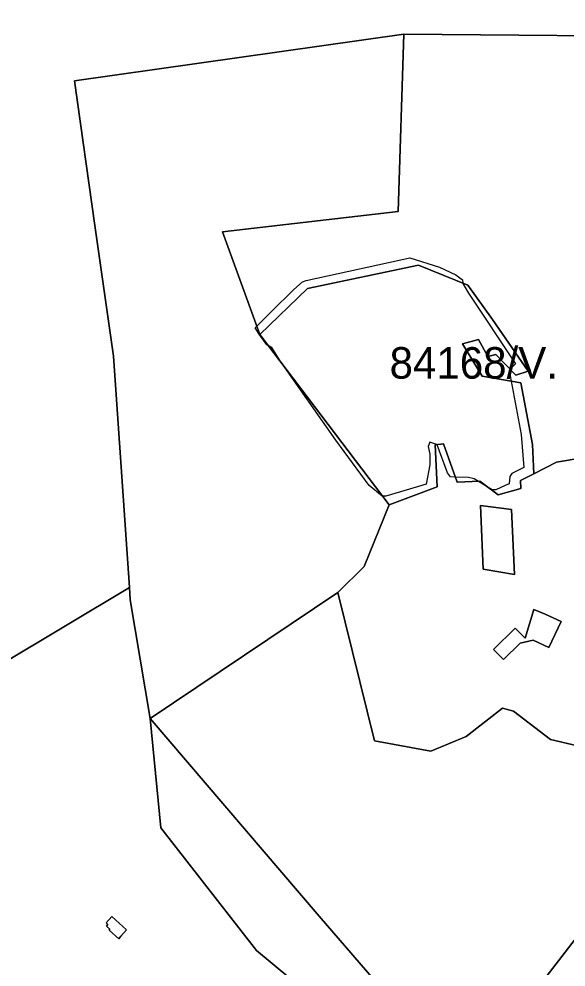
# Model space of a CAD drawing. Extents: x -477304 to -465429, y -1159113 to -1149210.
# Drawn here: x -474435.2 to -474174.4, y -1150387.6 to -1149936.1 of the extents above; entities that cross this region are included whole.
import ezdxf

# ---------------------------------------------------------------- set-up
doc = ezdxf.new("R2010")
doc.units = 0
for name, color, linetype in [('BPEJ_s', 7, 'Continuous'), ('ostatni_s', 7, 'Continuous'), ('PUPFL_s', 7, 'Continuous')]:
    doc.layers.add(name, color=color, linetype=linetype)

msp = doc.modelspace()

# ---------------------------------------------------------------- linework, layer by layer
at = {"layer": 'BPEJ_s'}
msp.add_lwpolyline([(-474195.77, -1150133.96), (-474194.49, -1150149.73), (-474200.25, -1150152.5), (-474201.1, -1150153.99), (-474201.52, -1150157.4), (-474203.43, -1150158.29), (-474207.92, -1150160.38), (-474209.62, -1150160.38), (-474211.2, -1150159.39), (-474216.16, -1150156.29), (-474218.14, -1150155.06), (-474220.91, -1150154.42), (-474227.17, -1150154.26), (-474229.44, -1150154.2), (-474230.93, -1150152.29), (-474235.83, -1150138.86), (-474235.95, -1150138.82), (-474239.24, -1150137.58), (-474240.09, -1150139.71), (-474239.24, -1150143.34), (-474239.24, -1150148.45), (-474241.05, -1150157.58), (-474244.66, -1150158.67), (-474260.33, -1150163.37), (-474261.74, -1150163.37), (-474262.04, -1150163.37), (-474268.22, -1150158.25), (-474284.07, -1150136.7), (-474310.74, -1150098.91), (-474314.67, -1150092.62), (-474316.13, -1150091.83), (-474317.01, -1150091.35), (-474320.63, -1150086.23), (-474322.52, -1150083.22), (-474321.75, -1150082.45), (-474314.74, -1150075.44), (-474304.23, -1150064.92), (-474299.97, -1150061.3), (-474298.26, -1150060.66), (-474248.83, -1150049.79), (-474234.76, -1150054.27), (-474226.88, -1150057.89), (-474223.68, -1150060.24), (-474223.52, -1150061.87), (-474223.47, -1150062.37), (-474222.98, -1150063.18), (-474220.91, -1150066.63), (-474198.54, -1150100.29), (-474201, -1150102.93), (-474201.52, -1150103.49), (-474200.55, -1150108.63)], close=True, dxfattribs=at)
msp.add_lwpolyline([(-474234.76, -1150054.27), (-474226.88, -1150057.89), (-474223.68, -1150060.24), (-474223.52, -1150061.87), (-474223.47, -1150062.37), (-474222.98, -1150063.18), (-474220.91, -1150066.63), (-474198.54, -1150100.29), (-474201, -1150102.93), (-474201.52, -1150103.49), (-474200.55, -1150108.63), (-474195.77, -1150133.96), (-474194.49, -1150149.73), (-474200.25, -1150152.5), (-474201.1, -1150153.99), (-474201.52, -1150157.4), (-474203.43, -1150158.29), (-474207.92, -1150160.38), (-474209.62, -1150160.38), (-474211.2, -1150159.39), (-474216.16, -1150156.29), (-474218.14, -1150155.06), (-474220.91, -1150154.42), (-474227.17, -1150154.26), (-474229.44, -1150154.2), (-474230.93, -1150152.29), (-474235.83, -1150138.86), (-474235.95, -1150138.82), (-474239.24, -1150137.58), (-474240.09, -1150139.71), (-474239.24, -1150143.34), (-474239.24, -1150148.45), (-474241.05, -1150157.58), (-474244.66, -1150158.67), (-474260.33, -1150163.37), (-474261.74, -1150163.37), (-474262.04, -1150163.37), (-474268.22, -1150158.25), (-474284.07, -1150136.7), (-474310.74, -1150098.91), (-474314.67, -1150092.62), (-474316.13, -1150091.83), (-474317.01, -1150091.35), (-474320.63, -1150086.23), (-474322.52, -1150083.22), (-474321.75, -1150082.45), (-474314.74, -1150075.44), (-474304.23, -1150064.92), (-474299.97, -1150061.3), (-474298.26, -1150060.66), (-474248.83, -1150049.79), (-474234.76, -1150054.27)], dxfattribs=at)
at = {"layer": 'ostatni_s'}
msp.add_lwpolyline([(-474193.9, -1150231.03), (-474189.77, -1150217.26), (-474184.3, -1150219.51), (-474176.76, -1150223.02), (-474182.55, -1150235.46), (-474190.09, -1150231.95), (-474196.24, -1150233.34), (-474204.18, -1150241.15), (-474208.9, -1150236.36), (-474198.62, -1150226.24)], close=True, dxfattribs=at)
at = {"layer": 'PUPFL_s'}
for points in [[(-474443.01, -1149661.64), (-474411.79, -1149670.29), (-474387.62, -1149676.75), (-474338.99, -1149689.84), (-474317.19, -1149695.78), (-474281.96, -1149705.19), (-474252.12, -1149713.6), (-474164.39, -1149737.05), (-474105.65, -1149944.51), (-474251.67, -1149943.33), (-474408.75, -1149965.59), (-474399.01, -1150034.45), (-474390.1, -1150096.7), (-474382.52, -1150206.91), (-474475.73, -1150262.62)], [(-474099.03, -1150133.67), (-474178.85, -1150147.1), (-474189.66, -1150152.73), (-474190.41, -1150138.79), (-474196.01, -1150109.42), (-474214.34, -1150106.23), (-474223.71, -1150090.73), (-474216.06, -1150088.66), (-474211.6, -1150096.79), (-474207.93, -1150095.88), (-474198.26, -1150105.72), (-474192.49, -1150103.76), (-474209.46, -1150079.18), (-474221.27, -1150062.78), (-474244.79, -1150053.27), (-474297.62, -1150064.45), (-474320.35, -1150086.28), (-474338.22, -1150037.46), (-474254.41, -1150027.84), (-474251.67, -1149943.33), (-474105.65, -1149944.51)], [(-474158.81, -1150284.63), (-474181.83, -1150279.31), (-474199.4, -1150265.77), (-474204.75, -1150264.29), (-474222, -1150277.76), (-474238.79, -1150284.75), (-474265.67, -1150279.83), (-474283.14, -1150209.26), (-474270.55, -1150196.92), (-474258.64, -1150167.45), (-474235.86, -1150158.95), (-474236.82, -1150138.92), (-474232.83, -1150138.44), (-474226.31, -1150156.67), (-474215.5, -1150156.27), (-474206.67, -1150162.69), (-474195.98, -1150159.64), (-474196.13, -1150155.9), (-474189.66, -1150152.73), (-474178.85, -1150147.1), (-474099.03, -1150133.67)]]:
    msp.add_lwpolyline(points, dxfattribs=at)
for points in [[(-474270.55, -1150196.92), (-474283.14, -1150209.26), (-474372.67, -1150269.3), (-474382.12, -1150212.71), (-474382.52, -1150206.91), (-474390.1, -1150096.7), (-474399.01, -1150034.45), (-474408.75, -1149965.59), (-474251.67, -1149943.33), (-474254.41, -1150027.84), (-474338.22, -1150037.46), (-474320.35, -1150086.28), (-474258.64, -1150167.45)], [(-474207.93, -1150095.88), (-474211.6, -1150096.79), (-474216.06, -1150088.66), (-474223.71, -1150090.73), (-474214.34, -1150106.23), (-474196.01, -1150109.42), (-474190.41, -1150138.79), (-474189.66, -1150152.73), (-474196.13, -1150155.9), (-474195.98, -1150159.64), (-474206.67, -1150162.69), (-474215.5, -1150156.27), (-474226.31, -1150156.67), (-474232.83, -1150138.44), (-474236.82, -1150138.92), (-474235.86, -1150158.95), (-474258.64, -1150167.45), (-474320.35, -1150086.28), (-474297.62, -1150064.45), (-474244.79, -1150053.27), (-474221.27, -1150062.78), (-474209.46, -1150079.18), (-474192.49, -1150103.76), (-474198.26, -1150105.72)], [(-474213.88, -1150198.18), (-474198.99, -1150200.66), (-474200.4, -1150169.7), (-474215.2, -1150167.84)], [(-474200.4, -1150169.7), (-474198.99, -1150200.66), (-474213.88, -1150198.18), (-474215.2, -1150167.84)], [(-474382.52, -1150206.91), (-474382.12, -1150212.71), (-474372.67, -1150269.3), (-474367.53, -1150321.33), (-474322.01, -1150379.74), (-474220.07, -1150464.18), (-474186.94, -1150471.84), (-474202.95, -1150518.8), (-474217.21, -1150558.83), (-474431.14, -1150392.16), (-474556.17, -1150395.84), (-474630.6, -1150580.15), (-474650.31, -1150580.17), (-474641.35, -1150540.02), (-474628.67, -1150512.52), (-474620.64, -1150480.37), (-474609.36, -1150417.65), (-474552.47, -1150350.61), (-474475.73, -1150262.62)], [(-474199.4, -1150265.77), (-474181.83, -1150279.31), (-474158.81, -1150284.63), (-474100.44, -1150289.96), (-474090.96, -1150288.66), (-474102.31, -1150302.69), (-474142.63, -1150340.81), (-474148.05, -1150345.88), (-474188.13, -1150397.83), (-474192.02, -1150406.38), (-474214.86, -1150452.76), (-474292.11, -1150363.44), (-474372.67, -1150269.3), (-474283.14, -1150209.26), (-474265.67, -1150279.83), (-474238.79, -1150284.75), (-474222, -1150277.76), (-474204.75, -1150264.29)], [(-474193.9, -1150231.03), (-474198.62, -1150226.24), (-474208.9, -1150236.36), (-474204.18, -1150241.15), (-474196.24, -1150233.34), (-474190.09, -1150231.95), (-474182.55, -1150235.46), (-474176.76, -1150223.02), (-474184.3, -1150219.51), (-474189.77, -1150217.26)], [(-474214.86, -1150452.76), (-474220.07, -1150464.18), (-474322.01, -1150379.74), (-474367.53, -1150321.33), (-474372.67, -1150269.3), (-474292.11, -1150363.44)], [(-474192.02, -1150406.38), (-474188.13, -1150397.83), (-474148.05, -1150345.88), (-474142.63, -1150340.81), (-474018.16, -1150355.47), (-474041.94, -1150434.3), (-474074.71, -1150548.37), (-474107.6, -1150521.11), (-474135.99, -1150498.16), (-474131.31, -1150476.48), (-474159.54, -1150474.08), (-474130.05, -1150403.67)], [(-474391.83, -1150369.54), (-474393.46, -1150368.08), (-474392.77, -1150367.3), (-474393.62, -1150366.54), (-474390.97, -1150363.57), (-474383.87, -1150369.9), (-474386.62, -1150372.99), (-474387.65, -1150374.14), (-474392.26, -1150370.03)], [(-474383.87, -1150369.9), (-474390.97, -1150363.57), (-474393.62, -1150366.54), (-474392.77, -1150367.3), (-474393.46, -1150368.08), (-474391.83, -1150369.54), (-474392.26, -1150370.03), (-474387.65, -1150374.14), (-474386.62, -1150372.99)]]:
    msp.add_lwpolyline(points, close=True, dxfattribs=at)

# ---------------------------------------------------------------- texts
at = {"layer": 'BPEJ_s'}
msp.add_text('84168/V.', height=15, dxfattribs=at).set_placement((-474258.51, -1150107.37))

doc.saveas('drawing.dxf')
